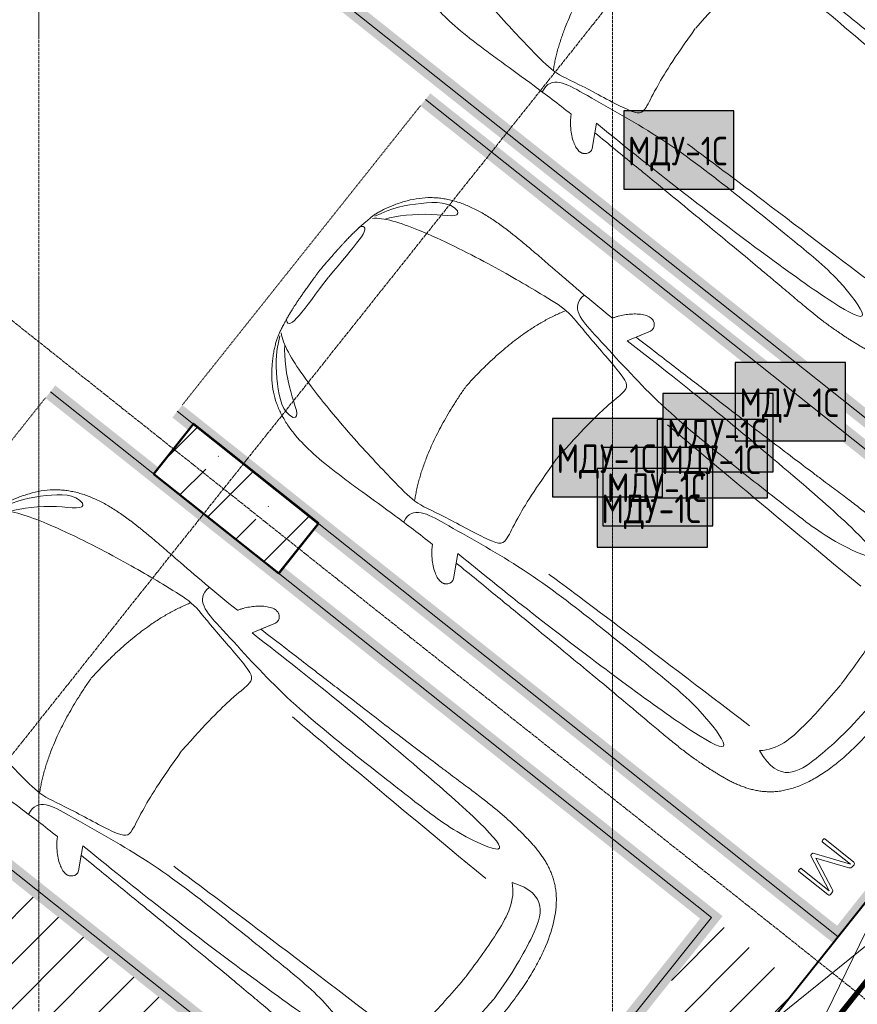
# Model space of a CAD drawing. Header units: millimetres. Extents: x -135639 to 224623, y -383017 to -59102.
# Tile 342 of 494: x 81694 to 86950, y -200452 to -194272. Entities that reach past the tile are written whole.
import ezdxf

# ---------------------------------------------------------------- set-up
doc = ezdxf.new("R2010")
doc.units = ezdxf.units.MM
for name, pattern in [('ADSK_Линия сетки', [25, 20, -2.5, 0, -2.5]), ('Линия сетки', [25, 20, -2.5, 0, -2.5]), ('Невидимые', [5, 3, -2]), ('Штрих_3_3_', [6, 3, -3])]:
    doc.linetypes.add(name, pattern=pattern)
for name, color, linetype, lineweight in [('A-000-M_MASS', 7, 'Continuous', 18), ('A-200-M_WALL', 7, 'Continuous', 18), ('A-200-M_WALL_EXT', 7, 'Continuous', 18), ('A-200-M_WALL_INT', 7, 'Continuous', 18), ('A-314-M_WINDOW', 7, 'Continuous', 18), ('A-314-M_WINDOW_OPEN', 7, 'Continuous', 18), ('C-953-M_PARKING', 7, 'Continuous', 18), ('C-953-MH_PARKING', 7, 'Невидимые', 18), ('S-280-M_COLUMN', 7, 'Continuous', 18), ('Z-030-M_GRID', 7, 'Continuous', 9), ('Z-060-M_DETAIL', 7, 'Continuous', 18), ('Арматура воздуховодов', 7, 'Continuous', 18), ('ОС', 5, 'Continuous', 25)]:
    doc.layers.add(name, color=color, linetype=linetype, lineweight=lineweight)
doc.layers.add('ССПС', color=5, linetype='Continuous')
doc.styles.add('1111', font='isocpeur.ttf')

# ---------------------------------------------------------------- blocks, each defined once
blk = doc.blocks.new('A_PAR_Parking - M-V3-B1_-7_650_')
at = {"layer": 'C-953-M_PARKING', "true_color": 0xf7f9fb}
blk.add_hatch(color=7, dxfattribs=at).paths.add_polyline_path([(-1300, -1597.3), (-1300, -1650), (-1250, -1650), (-1250, -2650), (-1200, -2650), (-1200, 2600), (1200, 2600), (1200, -2650), (1300, -2650), (1300, 2700), (-1300, 2700), (-1300, -655.8)])
at = {"layer": 'A-000-M_MASS', "color": 253, "true_color": 0xaaaaaa}
for p, q in [((853.2, -716.7), (993.1, -639.1)), ((993.1, -639.1), (906.1, -687.4))]:
    blk.add_line(p, q, dxfattribs=at)
blk.add_arc((1010.2, -677.7), 42.2, 43.41837, 113.93047, dxfattribs=at)
for points, knots in [([(0, 2003.8), (-45, 2003.7), (-131.8, 2001.4), (-251.9, 1990.7), (-361.8, 1973.6), (-494.8, 1942.4), (-606.8, 1899.6), (-686.2, 1853.3), (-726.1, 1824.5), (-753.4, 1801.8), (-773.8, 1781.9), (-788.8, 1765.5), (-799.4, 1753.1), (-809.5, 1740.4), (-818.9, 1727.5), (-827.7, 1714.4), (-836.1, 1701.2), (-843.9, 1687.9), (-851.2, 1674.4), (-857.9, 1660.8), (-864.3, 1647.2), (-870.2, 1633.6), (-875.7, 1619.8), (-880.7, 1606), (-885.4, 1592.2), (-889.8, 1578.4), (-893.7, 1564.6), (-897.4, 1550.8), (-900.7, 1537.2), (-903.9, 1523.6), (-906.6, 1510.1), (-909.2, 1496.6), (-911.6, 1483.4), (-913.8, 1470.2), (-915.7, 1457.2), (-917.5, 1444.4), (-919.2, 1431.8), (-920.9, 1419.4), (-922.8, 1403.2), (-925.1, 1383.5), (-927.6, 1360.8), (-929.8, 1338.8), (-931.7, 1317.6), (-934, 1290), (-936.3, 1256.7), (-938.2, 1217.6), (-939.4, 1178.6), (-940, 1138.8), (-940, 1097.3), (-939.6, 1053.4), (-938.7, 1006.6), (-937.5, 956.3), (-936, 902.1), (-934.3, 843.5), (-932.5, 780), (-929.8, 688.2), (-926.5, 558.6), (-922.7, 375.9), (-918.9, 163.4), (-914.9, -81.7), (-911.4, -315.4), (-908.5, -521.3), (-906.9, -630.9), (-906.1, -687.4)], [0, 0, 0, 0, 0.02381, 0.047619, 0.071429, 0.095238, 0.142857, 0.166667, 0.178571, 0.190476, 0.202381, 0.208333, 0.214286, 0.220238, 0.22619, 0.232143, 0.238095, 0.244048, 0.25, 0.255952, 0.261905, 0.267857, 0.27381, 0.279762, 0.285714, 0.291667, 0.297619, 0.303571, 0.309524, 0.315476, 0.321429, 0.327381, 0.333333, 0.339286, 0.345238, 0.35119, 0.357143, 0.363095, 0.369048, 0.380952, 0.392857, 0.404762, 0.416667, 0.428571, 0.452381, 0.47619, 0.5, 0.52381, 0.547619, 0.571429, 0.595238, 0.619048, 0.642857, 0.666667, 0.690476, 0.714286, 0.761905, 0.809524, 0.857143, 0.904762, 0.952381, 0.97619, 1, 1, 1, 1]), ([(906.1, -687.4), (906.9, -630.9), (908.5, -521.3), (910.7, -366.9), (912.8, -221.9), (915.6, -40.8), (918.9, 163.4), (922.7, 375.9), (926.5, 558.6), (929.8, 688.2), (932.5, 780), (935, 864.7), (937.7, 958.2), (939.4, 1038.8), (940, 1097.3), (940, 1138.8), (939.4, 1178.6), (938.2, 1217.6), (936.6, 1250.1), (934.9, 1276.7), (932.9, 1303.6), (930.5, 1331.5), (927.6, 1360.8), (925.1, 1383.5), (922.8, 1403.2), (920.9, 1419.4), (919.2, 1431.8), (917.5, 1444.4), (915.7, 1457.2), (913.8, 1470.2), (911.6, 1483.4), (909.2, 1496.6), (906.6, 1510.1), (903.9, 1523.6), (900.7, 1537.2), (897.4, 1550.8), (893.7, 1564.6), (889.8, 1578.4), (885.4, 1592.2), (880.7, 1606), (875.7, 1619.8), (870.2, 1633.6), (864.3, 1647.2), (857.9, 1660.8), (851.2, 1674.4), (843.9, 1687.9), (836.1, 1701.2), (827.7, 1714.4), (818.9, 1727.5), (809.5, 1740.4), (799.4, 1753.1), (788.8, 1765.5), (773.8, 1781.9), (753.4, 1801.8), (726.1, 1824.5), (686.2, 1853.3), (629.5, 1886.4), (550.8, 1921), (461.5, 1950.2), (361.8, 1973.6), (251.9, 1990.7), (131.8, 2001.4), (45, 2003.7), (0, 2003.8)], [0, 0, 0, 0, 0.02381, 0.047619, 0.071429, 0.095238, 0.142857, 0.190476, 0.238095, 0.285714, 0.309524, 0.333333, 0.380952, 0.428571, 0.452381, 0.47619, 0.5, 0.52381, 0.547619, 0.559524, 0.571429, 0.595238, 0.607143, 0.619048, 0.630952, 0.636905, 0.642857, 0.64881, 0.654762, 0.660714, 0.666667, 0.672619, 0.678571, 0.684524, 0.690476, 0.696429, 0.702381, 0.708333, 0.714286, 0.720238, 0.72619, 0.732143, 0.738095, 0.744048, 0.75, 0.755952, 0.761905, 0.767857, 0.77381, 0.779762, 0.785714, 0.791667, 0.797619, 0.809524, 0.821429, 0.833333, 0.857143, 0.880952, 0.904762, 0.928571, 0.952381, 0.97619, 1, 1, 1, 1]), ([(-908.3, -1105.9), (-792, -1130), (-753.2, -859.4), (-662.6, -332.1), (-655.4, 196.5), (-660.5, 684.2), (-662.6, 1068.4), (-763.9, 1442.7), (-816.5, 1156.9), (-841.5, 605.2), (-856.7, 17.5), (-856.5, -453.9), (-853.2, -716.7)], [0, 0, 0, 0, 1.013953, 2.476159, 4.172855, 5.704608, 7.082231, 8.244161, 9.589947, 11.154659, 12.917121, 14.362976, 14.362976, 14.362976, 14.362976]), ([(908.3, -1105.9), (792, -1130), (753.2, -859.4), (662.6, -332.1), (655.4, 196.5), (660.5, 684.2), (662.6, 1068.4), (763.9, 1442.7), (816.5, 1156.9), (841.5, 605.2), (856.7, 17.5), (856.5, -453.9), (853.2, -716.7)], [0, 0, 0, 0, 1.013953, 2.476159, 4.172855, 5.704608, 7.082231, 8.244161, 9.589947, 11.154659, 12.917121, 14.362976, 14.362976, 14.362976, 14.362976]), ([(-459.4, -2446), (-507.5, -2397.9), (-600.9, -2146.6), (-695.8, -1683.9), (-743.6, -1354.1), (-774.1, -1106.3), (-734.1, -996.4), (-659.8, -552.2), (-618, -522.3), (-447.3, -564.9), (-233.6, -590.3), (-1.9, -601.6)], [0, 0, 0, 0, 0.884172, 2.058368, 3.212407, 3.977765, 4.871213, 5.547774, 6.288901, 6.772879, 7.454401, 7.454401, 7.454401, 7.454401]), ([(459.4, -2446), (507.5, -2397.9), (600.9, -2146.6), (695.8, -1683.9), (743.6, -1354.1), (774.1, -1106.3), (734.1, -996.4), (659.8, -552.2), (618, -522.3), (447.3, -564.9), (233.6, -590.3), (1.9, -601.6)], [0, 0, 0, 0, 0.884172, 2.058368, 3.212407, 3.977765, 4.871213, 5.547774, 6.288901, 6.772879, 7.454401, 7.454401, 7.454401, 7.454401]), ([(907.6, -876.4), (913.6, -873), (925.6, -865.8), (943.7, -853.1), (961.5, -838.8), (984.6, -818.2), (1011.1, -789.9), (1035.9, -755.8), (1052.2, -723.5), (1057.8, -701.7), (1058.4, -688.2), (1058, -681.7), (1057.1, -675.4), (1055.3, -669.5), (1052.9, -663.7), (1048.7, -656.6), (1044.3, -651.7), (1040.9, -648.7)], [0, 0, 0, 0, 0.066667, 0.133333, 0.2, 0.266667, 0.4, 0.533333, 0.65, 0.766667, 0.795833, 0.825, 0.854167, 0.883333, 0.9125, 0.941667, 1, 1, 1, 1]), ([(0.9, -2501.1), (14.8, -2500.7), (41.6, -2499.8), (79, -2498.3), (107.6, -2497.1), (129.2, -2496), (144.8, -2495.2), (159.7, -2494.4), (173.9, -2493.6), (187.6, -2492.8), (205, -2491.6), (221.3, -2490.5), (236.5, -2489.3), (247.5, -2488.4), (257.9, -2487.5), (267.8, -2486.6), (277.2, -2485.7), (289.3, -2484.5), (303.2, -2483), (315.9, -2481.5), (325.4, -2480.3), (332.1, -2479.4), (338.4, -2478.5), (344.6, -2477.7), (350.4, -2476.8), (357.8, -2475.6), (364.7, -2474.5), (371.2, -2473.4), (377.4, -2472.3), (384.7, -2471), (393, -2469.4), (403.4, -2467.5), (415.6, -2465.2), (429.1, -2462.7), (441.7, -2460.2), (453.5, -2457.8), (464.8, -2455.2), (475.8, -2452.4), (486.8, -2449.3), (501.5, -2444.6), (520.6, -2437.4), (546.8, -2425.9), (575.5, -2411.6), (605.9, -2394.8), (637.3, -2375.6), (679.2, -2347.3), (729.9, -2307.4), (781.3, -2254), (823.6, -2195.7), (857.7, -2132.6), (884.2, -2065.2), (910.5, -1970), (929.2, -1835.4), (931.7, -1681.2), (927.8, -1538.8), (921.6, -1386.8), (911.9, -1176.7), (907.6, -981.8), (907.6, -876.4)], [0, 0, 0, 0, 0.005102, 0.010204, 0.015306, 0.017857, 0.020408, 0.022959, 0.02551, 0.028061, 0.030612, 0.035714, 0.038265, 0.040816, 0.043367, 0.045918, 0.048469, 0.05102, 0.056122, 0.061224, 0.063776, 0.066327, 0.068878, 0.071429, 0.07398, 0.076531, 0.081633, 0.084184, 0.086735, 0.091837, 0.096939, 0.102041, 0.112245, 0.122449, 0.132653, 0.142857, 0.153061, 0.163265, 0.173469, 0.183673, 0.204082, 0.22449, 0.244898, 0.265306, 0.285714, 0.306122, 0.346939, 0.387755, 0.428571, 0.469388, 0.510204, 0.55102, 0.632653, 0.72449, 0.770408, 0.816327, 0.908163, 1, 1, 1, 1])]:
    blk.add_open_spline(points, degree=3, knots=knots, dxfattribs=at)
for points, degree in [([(-599.3, -190.1), (-592, -24.4), (-575.2, 588.2), (-560, 1389.4)], 3), ([(599.3, -190.1), (592, -24.4), (575.2, 588.2), (560, 1389.4)], 3), ([(1.9, -1329.8), (478.1, -1299.2), (761.9, -1135.3)], 2)]:
    blk.add_open_spline(points, degree=degree, dxfattribs=at)
at = {"layer": 'C-953-M_PARKING', "color": 253, "true_color": 0xaaaaaa}
blk.add_line((1250, -2650), (1250, 2650), dxfattribs=at)
blk = doc.blocks.new('A_PAR_Parking - M_MGN-V12-B1_-7_650_')
at = {"layer": 'C-953-M_PARKING', "lineweight": 9, "true_color": 0xcddce3}
h = blk.add_hatch(dxfattribs=at)
h.set_pattern_fill('FP_6', color=254, style=0, pattern_type=2)
h.set_pattern_definition([(173.5, (51827.75, -75459.28), (-22.64064, -198.71437), [])])
h.paths.add_polyline_path([(2350, 3347.8), (-1250, 3347.8), (-1250, 2700), (1300, 2700), (1300, -2650), (2350, -2650), (2350, 3065.2)])
at = {"layer": 'C-953-M_PARKING', "true_color": 0xf7f9fb}
blk.add_hatch(color=7, dxfattribs=at).paths.add_polyline_path([(1300, 2700), (-1300, 2700), (-1300, -818), (-1248, -818), (-1250, -820), (-1248, -820), (-1248, -1820), (-1249.1, -1820.9), (-1248, -1822), (-1300, -1822), (-1300, -2650), (-1200, -2650), (-1200, 2600), (1200, 2600), (1200, -2650), (1300, -2650), (1300, 2247.8)])
at = {"layer": 'A-000-M_MASS', "color": 253, "true_color": 0xaaaaaa}
for p, q in [((-853.2, -716.7), (-993.1, -639.1)), ((-906.1, -687.4), (-993.1, -639.1)), ((853.2, -716.7), (993.1, -639.1)), ((993.1, -639.1), (906.1, -687.4))]:
    blk.add_line(p, q, dxfattribs=at)
for centre, start, end in [((-1010.2, -677.7), 66.06953, 136.58163), ((1010.2, -677.7), 43.41837, 113.93047)]:
    blk.add_arc(centre, 42.2, start, end, dxfattribs=at)
for points, knots in [([(0, 2003.8), (-45, 2003.7), (-131.8, 2001.4), (-251.9, 1990.7), (-361.8, 1973.6), (-494.8, 1942.4), (-606.8, 1899.6), (-686.2, 1853.3), (-726.1, 1824.5), (-753.4, 1801.8), (-773.8, 1781.9), (-788.8, 1765.5), (-799.4, 1753.1), (-809.5, 1740.4), (-818.9, 1727.5), (-827.7, 1714.4), (-836.1, 1701.2), (-843.9, 1687.9), (-851.2, 1674.4), (-857.9, 1660.8), (-864.3, 1647.2), (-870.2, 1633.6), (-875.7, 1619.8), (-880.7, 1606), (-885.4, 1592.2), (-889.8, 1578.4), (-893.7, 1564.6), (-897.4, 1550.8), (-900.7, 1537.2), (-903.9, 1523.6), (-906.6, 1510.1), (-909.2, 1496.6), (-911.6, 1483.4), (-913.8, 1470.2), (-915.7, 1457.2), (-917.5, 1444.4), (-919.2, 1431.8), (-920.9, 1419.4), (-922.8, 1403.2), (-925.1, 1383.5), (-927.6, 1360.8), (-929.8, 1338.8), (-931.7, 1317.6), (-934, 1290), (-936.3, 1256.7), (-938.2, 1217.6), (-939.4, 1178.6), (-940, 1138.8), (-940, 1097.3), (-939.6, 1053.4), (-938.7, 1006.6), (-937.5, 956.3), (-936, 902.1), (-934.3, 843.5), (-932.5, 780), (-929.8, 688.2), (-926.5, 558.6), (-922.7, 375.9), (-918.9, 163.4), (-914.9, -81.7), (-911.4, -315.4), (-908.5, -521.3), (-906.9, -630.9), (-906.1, -687.4)], [0, 0, 0, 0, 0.02381, 0.047619, 0.071429, 0.095238, 0.142857, 0.166667, 0.178571, 0.190476, 0.202381, 0.208333, 0.214286, 0.220238, 0.22619, 0.232143, 0.238095, 0.244048, 0.25, 0.255952, 0.261905, 0.267857, 0.27381, 0.279762, 0.285714, 0.291667, 0.297619, 0.303571, 0.309524, 0.315476, 0.321429, 0.327381, 0.333333, 0.339286, 0.345238, 0.35119, 0.357143, 0.363095, 0.369048, 0.380952, 0.392857, 0.404762, 0.416667, 0.428571, 0.452381, 0.47619, 0.5, 0.52381, 0.547619, 0.571429, 0.595238, 0.619048, 0.642857, 0.666667, 0.690476, 0.714286, 0.761905, 0.809524, 0.857143, 0.904762, 0.952381, 0.97619, 1, 1, 1, 1]), ([(906.1, -687.4), (906.9, -630.9), (908.5, -521.3), (910.7, -366.9), (912.8, -221.9), (915.6, -40.8), (918.9, 163.4), (922.7, 375.9), (926.5, 558.6), (929.8, 688.2), (932.5, 780), (935, 864.7), (937.7, 958.2), (939.4, 1038.8), (940, 1097.3), (940, 1138.8), (939.4, 1178.6), (938.2, 1217.6), (936.6, 1250.1), (934.9, 1276.7), (932.9, 1303.6), (930.5, 1331.5), (927.6, 1360.8), (925.1, 1383.5), (922.8, 1403.2), (920.9, 1419.4), (919.2, 1431.8), (917.5, 1444.4), (915.7, 1457.2), (913.8, 1470.2), (911.6, 1483.4), (909.2, 1496.6), (906.6, 1510.1), (903.9, 1523.6), (900.7, 1537.2), (897.4, 1550.8), (893.7, 1564.6), (889.8, 1578.4), (885.4, 1592.2), (880.7, 1606), (875.7, 1619.8), (870.2, 1633.6), (864.3, 1647.2), (857.9, 1660.8), (851.2, 1674.4), (843.9, 1687.9), (836.1, 1701.2), (827.7, 1714.4), (818.9, 1727.5), (809.5, 1740.4), (799.4, 1753.1), (788.8, 1765.5), (773.8, 1781.9), (753.4, 1801.8), (726.1, 1824.5), (686.2, 1853.3), (629.5, 1886.4), (550.8, 1921), (461.5, 1950.2), (361.8, 1973.6), (251.9, 1990.7), (131.8, 2001.4), (45, 2003.7), (0, 2003.8)], [0, 0, 0, 0, 0.02381, 0.047619, 0.071429, 0.095238, 0.142857, 0.190476, 0.238095, 0.285714, 0.309524, 0.333333, 0.380952, 0.428571, 0.452381, 0.47619, 0.5, 0.52381, 0.547619, 0.559524, 0.571429, 0.595238, 0.607143, 0.619048, 0.630952, 0.636905, 0.642857, 0.64881, 0.654762, 0.660714, 0.666667, 0.672619, 0.678571, 0.684524, 0.690476, 0.696429, 0.702381, 0.708333, 0.714286, 0.720238, 0.72619, 0.732143, 0.738095, 0.744048, 0.75, 0.755952, 0.761905, 0.767857, 0.77381, 0.779762, 0.785714, 0.791667, 0.797619, 0.809524, 0.821429, 0.833333, 0.857143, 0.880952, 0.904762, 0.928571, 0.952381, 0.97619, 1, 1, 1, 1]), ([(-643, 1534.6), (-731.6, 1765.4), (-468.2, 1854.8), (-203.3, 1891), (-1.9, 1901.6)], [0, 0, 0, 0, 0.867049, 1.684227, 1.684227, 1.684227, 1.684227]), ([(643, 1534.6), (731.6, 1765.4), (468.2, 1854.8), (203.3, 1891), (1.9, 1901.6)], [0, 0, 0, 0, 0.867049, 1.684227, 1.684227, 1.684227, 1.684227]), ([(-643, 1534.6), (-569.6, 1622.1), (-348.5, 1664.3), (-124, 1672.4), (-1.9, 1676.2)], [0, 0, 0, 0, 0.616728, 1.242165, 1.242165, 1.242165, 1.242165]), ([(643, 1534.6), (569.6, 1622.1), (348.5, 1664.3), (124, 1672.4), (1.9, 1676.2)], [0, 0, 0, 0, 0.616728, 1.242165, 1.242165, 1.242165, 1.242165]), ([(-908.3, -1105.9), (-792, -1130), (-753.2, -859.4), (-662.6, -332.1), (-655.4, 196.5), (-660.5, 684.2), (-662.6, 1068.4), (-763.9, 1442.7), (-816.5, 1156.9), (-841.5, 605.2), (-856.7, 17.5), (-856.5, -453.9), (-853.2, -716.7)], [0, 0, 0, 0, 1.013953, 2.476159, 4.172855, 5.704608, 7.082231, 8.244161, 9.589947, 11.154659, 12.917121, 14.362976, 14.362976, 14.362976, 14.362976]), ([(908.3, -1105.9), (792, -1130), (753.2, -859.4), (662.6, -332.1), (655.4, 196.5), (660.5, 684.2), (662.6, 1068.4), (763.9, 1442.7), (816.5, 1156.9), (841.5, 605.2), (856.7, 17.5), (856.5, -453.9), (853.2, -716.7)], [0, 0, 0, 0, 1.013953, 2.476159, 4.172855, 5.704608, 7.082231, 8.244161, 9.589947, 11.154659, 12.917121, 14.362976, 14.362976, 14.362976, 14.362976]), ([(-459.4, -2446), (-507.5, -2397.9), (-600.9, -2146.6), (-695.8, -1683.9), (-743.6, -1354.1), (-774.1, -1106.3), (-734.1, -996.4), (-659.8, -552.2), (-618, -522.3), (-447.3, -564.9), (-233.6, -590.3), (-1.9, -601.6)], [0, 0, 0, 0, 0.884172, 2.058368, 3.212407, 3.977765, 4.871213, 5.547774, 6.288901, 6.772879, 7.454401, 7.454401, 7.454401, 7.454401]), ([(459.4, -2446), (507.5, -2397.9), (600.9, -2146.6), (695.8, -1683.9), (743.6, -1354.1), (774.1, -1106.3), (734.1, -996.4), (659.8, -552.2), (618, -522.3), (447.3, -564.9), (233.6, -590.3), (1.9, -601.6)], [0, 0, 0, 0, 0.884172, 2.058368, 3.212407, 3.977765, 4.871213, 5.547774, 6.288901, 6.772879, 7.454401, 7.454401, 7.454401, 7.454401]), ([(-1040.9, -648.7), (-1044.8, -652.2), (-1049.7, -657.8), (-1054.1, -666.1), (-1056.4, -672.8), (-1057.9, -679.9), (-1058.6, -689.7), (-1057.4, -702.8), (-1052.9, -719.4), (-1043.2, -742.4), (-1025.9, -770.7), (-999.5, -802.9), (-970.5, -831.6), (-944.5, -852.7), (-923.4, -867.2), (-912.9, -873.5), (-907.6, -876.4)], [0, 0, 0, 0, 0.066667, 0.1, 0.133333, 0.166667, 0.2, 0.266667, 0.333333, 0.4, 0.533333, 0.65, 0.766667, 0.883333, 0.941667, 1, 1, 1, 1]), ([(907.6, -876.4), (913.6, -873), (925.6, -865.8), (943.7, -853.1), (961.5, -838.8), (984.6, -818.2), (1011.1, -789.9), (1035.9, -755.8), (1052.2, -723.5), (1057.8, -701.7), (1058.4, -688.2), (1058, -681.7), (1057.1, -675.4), (1055.3, -669.5), (1052.9, -663.7), (1048.7, -656.6), (1044.3, -651.7), (1040.9, -648.7)], [0, 0, 0, 0, 0.066667, 0.133333, 0.2, 0.266667, 0.4, 0.533333, 0.65, 0.766667, 0.795833, 0.825, 0.854167, 0.883333, 0.9125, 0.941667, 1, 1, 1, 1]), ([(-907.6, -876.4), (-907.6, -970.2), (-910.8, -1145), (-918.8, -1336.6), (-924.8, -1476.4), (-927.8, -1558.8), (-929.3, -1621.9), (-929.8, -1660.3), (-929.9, -1690.3), (-929.8, -1712.5), (-929.5, -1734.4), (-929, -1756), (-928.2, -1777.3), (-926.9, -1805.3), (-924.7, -1839.6), (-921, -1879.7), (-916.1, -1918.7), (-909.8, -1956.8), (-902.2, -1993.9), (-893.1, -2030.1), (-882.3, -2065.3), (-869.9, -2099.5), (-855.6, -2132.7), (-839.5, -2164.7), (-821.4, -2195.7), (-801.3, -2225.4), (-771.5, -2263.5), (-728.6, -2307.9), (-667.7, -2355.8), (-604, -2396.4), (-554, -2422.5), (-519.1, -2437.8), (-496.1, -2446.4), (-474.3, -2452.9), (-452.2, -2458.2), (-432, -2462.2), (-414, -2465.5), (-401.8, -2467.8), (-391.4, -2469.7), (-383.1, -2471.3), (-375.8, -2472.6), (-369.6, -2473.7), (-364.7, -2474.5), (-359.6, -2475.4), (-354.3, -2476.2), (-348.8, -2477.1), (-342.9, -2477.9), (-336.8, -2478.8), (-328.3, -2480), (-317.9, -2481.3), (-305.4, -2482.8), (-293.3, -2484.2), (-280.2, -2485.5), (-266.2, -2486.8), (-251.1, -2488.2), (-234.9, -2489.5), (-217.6, -2490.8), (-199, -2492.1), (-179.2, -2493.3), (-158.1, -2494.6), (-135.4, -2495.8), (-111.4, -2496.9), (-85.9, -2498), (-49.5, -2499.5), (-19.9, -2500.5), (0.9, -2501.1)], [0, 0, 0, 0, 0.081633, 0.163265, 0.204082, 0.244898, 0.265306, 0.285714, 0.295918, 0.306122, 0.316327, 0.326531, 0.336735, 0.346939, 0.367347, 0.387755, 0.408163, 0.428571, 0.44898, 0.469388, 0.489796, 0.510204, 0.530612, 0.55102, 0.571429, 0.591837, 0.612245, 0.653061, 0.693878, 0.734694, 0.77551, 0.795918, 0.816327, 0.836735, 0.857143, 0.877551, 0.887755, 0.897959, 0.903061, 0.908163, 0.913265, 0.915816, 0.918367, 0.920918, 0.923469, 0.92602, 0.928571, 0.931122, 0.933673, 0.938776, 0.942602, 0.946429, 0.950255, 0.954082, 0.957908, 0.961735, 0.965561, 0.969388, 0.973214, 0.977041, 0.980867, 0.984694, 0.98852, 0.992347, 1, 1, 1, 1]), ([(0.9, -2501.1), (14.8, -2500.7), (41.6, -2499.8), (79, -2498.3), (107.6, -2497.1), (129.2, -2496), (144.8, -2495.2), (159.7, -2494.4), (173.9, -2493.6), (187.6, -2492.8), (205, -2491.6), (221.3, -2490.5), (236.5, -2489.3), (247.5, -2488.4), (257.9, -2487.5), (267.8, -2486.6), (277.2, -2485.7), (289.3, -2484.5), (303.2, -2483), (315.9, -2481.5), (325.4, -2480.3), (332.1, -2479.4), (338.4, -2478.5), (344.6, -2477.7), (350.4, -2476.8), (357.8, -2475.6), (364.7, -2474.5), (371.2, -2473.4), (377.4, -2472.3), (384.7, -2471), (393, -2469.4), (403.4, -2467.5), (415.6, -2465.2), (429.1, -2462.7), (441.7, -2460.2), (453.5, -2457.8), (464.8, -2455.2), (475.8, -2452.4), (486.8, -2449.3), (501.5, -2444.6), (520.6, -2437.4), (546.8, -2425.9), (575.5, -2411.6), (605.9, -2394.8), (637.3, -2375.6), (679.2, -2347.3), (729.9, -2307.4), (781.3, -2254), (823.6, -2195.7), (857.7, -2132.6), (884.2, -2065.2), (910.5, -1970), (929.2, -1835.4), (931.7, -1681.2), (927.8, -1538.8), (921.6, -1386.8), (911.9, -1176.7), (907.6, -981.8), (907.6, -876.4)], [0, 0, 0, 0, 0.005102, 0.010204, 0.015306, 0.017857, 0.020408, 0.022959, 0.02551, 0.028061, 0.030612, 0.035714, 0.038265, 0.040816, 0.043367, 0.045918, 0.048469, 0.05102, 0.056122, 0.061224, 0.063776, 0.066327, 0.068878, 0.071429, 0.07398, 0.076531, 0.081633, 0.084184, 0.086735, 0.091837, 0.096939, 0.102041, 0.112245, 0.122449, 0.132653, 0.142857, 0.153061, 0.163265, 0.173469, 0.183673, 0.204082, 0.22449, 0.244898, 0.265306, 0.285714, 0.306122, 0.346939, 0.387755, 0.428571, 0.469388, 0.510204, 0.55102, 0.632653, 0.72449, 0.770408, 0.816327, 0.908163, 1, 1, 1, 1]), ([(-828.4, -2057), (-802.6, -2015.7), (-728.3, -2173.2), (-566.1, -2339.3), (-504.9, -2380.6)], [0, 0, 0, 0, 0.497572, 1.022643, 1.022643, 1.022643, 1.022643]), ([(-479.6, -2441.4), (-586, -2391.8), (-718.7, -2282.7), (-847.3, -2127.6), (-828.4, -2057)], [0, 0, 0, 0, 0.53668, 1.024735, 1.024735, 1.024735, 1.024735])]:
    blk.add_open_spline(points, degree=3, knots=knots, dxfattribs=at)
for points, degree in [([(-599.3, -190.1), (-592, -24.4), (-575.2, 588.2), (-560, 1389.4)], 3), ([(599.3, -190.1), (592, -24.4), (575.2, 588.2), (560, 1389.4)], 3), ([(-1.9, -1329.8), (-478.1, -1299.2), (-761.9, -1135.3)], 2), ([(1.9, -1329.8), (478.1, -1299.2), (761.9, -1135.3)], 2)]:
    blk.add_open_spline(points, degree=degree, dxfattribs=at)
at = {"layer": 'C-953-M_PARKING', "color": 253, "true_color": 0xaaaaaa}
for p, q in [((1250, 2650), (-1250, 2650)), ((-1250, 2650), (-1250, -2650)), ((1250, -2650), (1250, 2650))]:
    blk.add_line(p, q, dxfattribs=at)
at = {"layer": 'C-953-MH_PARKING', "color": 253, "linetype": 'Штрих_3_3_', "true_color": 0xaaaaaa}
blk.add_line((-1200, -2650), (1200, -2650), dxfattribs=at)
blk = doc.blocks.new('A_PAR_Parking - M-V13-B1_-7_650_')
at = {"layer": 'C-953-M_PARKING', "true_color": 0xf7f9fb}
blk.add_hatch(color=7, dxfattribs=at).paths.add_polyline_path([(1300, 2647.8), (-1300, 2647.8), (-1300, -2650), (-1200, -2650), (-1200, 2600), (1200, 2600), (1200, -2650), (1300, -2650), (1300, -2522), (1248, -2522), (1250, -2520), (1248, -2520), (1248.9, -1518.9), (1250, -1520), (1250, -1518), (1300, -1518), (1300, 2566.5)])
at = {"layer": 'A-000-M_MASS', "color": 253, "true_color": 0xaaaaaa}
for p, q in [((-853.2, -716.7), (-993.1, -639.1)), ((-906.1, -687.4), (-993.1, -639.1)), ((853.2, -716.7), (993.1, -639.1)), ((993.1, -639.1), (906.1, -687.4))]:
    blk.add_line(p, q, dxfattribs=at)
for centre, start, end in [((-1010.2, -677.7), 66.06953, 136.58163), ((1010.2, -677.7), 43.41837, 113.93047)]:
    blk.add_arc(centre, 42.2, start, end, dxfattribs=at)
for points, knots in [([(0, 2003.8), (-45, 2003.7), (-131.8, 2001.4), (-251.9, 1990.7), (-361.8, 1973.6), (-494.8, 1942.4), (-606.8, 1899.6), (-686.2, 1853.3), (-726.1, 1824.5), (-753.4, 1801.8), (-773.8, 1781.9), (-788.8, 1765.5), (-799.4, 1753.1), (-809.5, 1740.4), (-818.9, 1727.5), (-827.7, 1714.4), (-836.1, 1701.2), (-843.9, 1687.9), (-851.2, 1674.4), (-857.9, 1660.8), (-864.3, 1647.2), (-870.2, 1633.6), (-875.7, 1619.8), (-880.7, 1606), (-885.4, 1592.2), (-889.8, 1578.4), (-893.7, 1564.6), (-897.4, 1550.8), (-900.7, 1537.2), (-903.9, 1523.6), (-906.6, 1510.1), (-909.2, 1496.6), (-911.6, 1483.4), (-913.8, 1470.2), (-915.7, 1457.2), (-917.5, 1444.4), (-919.2, 1431.8), (-920.9, 1419.4), (-922.8, 1403.2), (-925.1, 1383.5), (-927.6, 1360.8), (-929.8, 1338.8), (-931.7, 1317.6), (-934, 1290), (-936.3, 1256.7), (-938.2, 1217.6), (-939.4, 1178.6), (-940, 1138.8), (-940, 1097.3), (-939.6, 1053.4), (-938.7, 1006.6), (-937.5, 956.3), (-936, 902.1), (-934.3, 843.5), (-932.5, 780), (-929.8, 688.2), (-926.5, 558.6), (-922.7, 375.9), (-918.9, 163.4), (-914.9, -81.7), (-911.4, -315.4), (-908.5, -521.3), (-906.9, -630.9), (-906.1, -687.4)], [0, 0, 0, 0, 0.02381, 0.047619, 0.071429, 0.095238, 0.142857, 0.166667, 0.178571, 0.190476, 0.202381, 0.208333, 0.214286, 0.220238, 0.22619, 0.232143, 0.238095, 0.244048, 0.25, 0.255952, 0.261905, 0.267857, 0.27381, 0.279762, 0.285714, 0.291667, 0.297619, 0.303571, 0.309524, 0.315476, 0.321429, 0.327381, 0.333333, 0.339286, 0.345238, 0.35119, 0.357143, 0.363095, 0.369048, 0.380952, 0.392857, 0.404762, 0.416667, 0.428571, 0.452381, 0.47619, 0.5, 0.52381, 0.547619, 0.571429, 0.595238, 0.619048, 0.642857, 0.666667, 0.690476, 0.714286, 0.761905, 0.809524, 0.857143, 0.904762, 0.952381, 0.97619, 1, 1, 1, 1]), ([(906.1, -687.4), (906.9, -630.9), (908.5, -521.3), (910.7, -366.9), (912.8, -221.9), (915.6, -40.8), (918.9, 163.4), (922.7, 375.9), (926.5, 558.6), (929.8, 688.2), (932.5, 780), (935, 864.7), (937.7, 958.2), (939.4, 1038.8), (940, 1097.3), (940, 1138.8), (939.4, 1178.6), (938.2, 1217.6), (936.6, 1250.1), (934.9, 1276.7), (932.9, 1303.6), (930.5, 1331.5), (927.6, 1360.8), (925.1, 1383.5), (922.8, 1403.2), (920.9, 1419.4), (919.2, 1431.8), (917.5, 1444.4), (915.7, 1457.2), (913.8, 1470.2), (911.6, 1483.4), (909.2, 1496.6), (906.6, 1510.1), (903.9, 1523.6), (900.7, 1537.2), (897.4, 1550.8), (893.7, 1564.6), (889.8, 1578.4), (885.4, 1592.2), (880.7, 1606), (875.7, 1619.8), (870.2, 1633.6), (864.3, 1647.2), (857.9, 1660.8), (851.2, 1674.4), (843.9, 1687.9), (836.1, 1701.2), (827.7, 1714.4), (818.9, 1727.5), (809.5, 1740.4), (799.4, 1753.1), (788.8, 1765.5), (773.8, 1781.9), (753.4, 1801.8), (726.1, 1824.5), (686.2, 1853.3), (629.5, 1886.4), (550.8, 1921), (461.5, 1950.2), (361.8, 1973.6), (251.9, 1990.7), (131.8, 2001.4), (45, 2003.7), (0, 2003.8)], [0, 0, 0, 0, 0.02381, 0.047619, 0.071429, 0.095238, 0.142857, 0.190476, 0.238095, 0.285714, 0.309524, 0.333333, 0.380952, 0.428571, 0.452381, 0.47619, 0.5, 0.52381, 0.547619, 0.559524, 0.571429, 0.595238, 0.607143, 0.619048, 0.630952, 0.636905, 0.642857, 0.64881, 0.654762, 0.660714, 0.666667, 0.672619, 0.678571, 0.684524, 0.690476, 0.696429, 0.702381, 0.708333, 0.714286, 0.720238, 0.72619, 0.732143, 0.738095, 0.744048, 0.75, 0.755952, 0.761905, 0.767857, 0.77381, 0.779762, 0.785714, 0.791667, 0.797619, 0.809524, 0.821429, 0.833333, 0.857143, 0.880952, 0.904762, 0.928571, 0.952381, 0.97619, 1, 1, 1, 1]), ([(643, 1534.6), (731.6, 1765.4), (468.2, 1854.8), (203.3, 1891), (1.9, 1901.6)], [0, 0, 0, 0, 0.867049, 1.684227, 1.684227, 1.684227, 1.684227]), ([(-643, 1534.6), (-569.6, 1622.1), (-348.5, 1664.3), (-124, 1672.4), (-1.9, 1676.2)], [0, 0, 0, 0, 0.616728, 1.242165, 1.242165, 1.242165, 1.242165]), ([(643, 1534.6), (569.6, 1622.1), (348.5, 1664.3), (124, 1672.4), (1.9, 1676.2)], [0, 0, 0, 0, 0.616728, 1.242165, 1.242165, 1.242165, 1.242165]), ([(-908.3, -1105.9), (-792, -1130), (-753.2, -859.4), (-662.6, -332.1), (-655.4, 196.5), (-660.5, 684.2), (-662.6, 1068.4), (-763.9, 1442.7), (-816.5, 1156.9), (-841.5, 605.2), (-856.7, 17.5), (-856.5, -453.9), (-853.2, -716.7)], [0, 0, 0, 0, 1.013953, 2.476159, 4.172855, 5.704608, 7.082231, 8.244161, 9.589947, 11.154659, 12.917121, 14.362976, 14.362976, 14.362976, 14.362976]), ([(908.3, -1105.9), (792, -1130), (753.2, -859.4), (662.6, -332.1), (655.4, 196.5), (660.5, 684.2), (662.6, 1068.4), (763.9, 1442.7), (816.5, 1156.9), (841.5, 605.2), (856.7, 17.5), (856.5, -453.9), (853.2, -716.7)], [0, 0, 0, 0, 1.013953, 2.476159, 4.172855, 5.704608, 7.082231, 8.244161, 9.589947, 11.154659, 12.917121, 14.362976, 14.362976, 14.362976, 14.362976]), ([(-459.4, -2446), (-507.5, -2397.9), (-600.9, -2146.6), (-695.8, -1683.9), (-743.6, -1354.1), (-774.1, -1106.3), (-734.1, -996.4), (-659.8, -552.2), (-618, -522.3), (-447.3, -564.9), (-233.6, -590.3), (-1.9, -601.6)], [0, 0, 0, 0, 0.884172, 2.058368, 3.212407, 3.977765, 4.871213, 5.547774, 6.288901, 6.772879, 7.454401, 7.454401, 7.454401, 7.454401]), ([(459.4, -2446), (507.5, -2397.9), (600.9, -2146.6), (695.8, -1683.9), (743.6, -1354.1), (774.1, -1106.3), (734.1, -996.4), (659.8, -552.2), (618, -522.3), (447.3, -564.9), (233.6, -590.3), (1.9, -601.6)], [0, 0, 0, 0, 0.884172, 2.058368, 3.212407, 3.977765, 4.871213, 5.547774, 6.288901, 6.772879, 7.454401, 7.454401, 7.454401, 7.454401]), ([(-1040.9, -648.7), (-1044.8, -652.2), (-1049.7, -657.8), (-1054.1, -666.1), (-1056.4, -672.8), (-1057.9, -679.9), (-1058.6, -689.7), (-1057.4, -702.8), (-1052.9, -719.4), (-1043.2, -742.4), (-1025.9, -770.7), (-999.5, -802.9), (-970.5, -831.6), (-944.5, -852.7), (-923.4, -867.2), (-912.9, -873.5), (-907.6, -876.4)], [0, 0, 0, 0, 0.066667, 0.1, 0.133333, 0.166667, 0.2, 0.266667, 0.333333, 0.4, 0.533333, 0.65, 0.766667, 0.883333, 0.941667, 1, 1, 1, 1]), ([(907.6, -876.4), (913.6, -873), (925.6, -865.8), (943.7, -853.1), (961.5, -838.8), (984.6, -818.2), (1011.1, -789.9), (1035.9, -755.8), (1052.2, -723.5), (1057.8, -701.7), (1058.4, -688.2), (1058, -681.7), (1057.1, -675.4), (1055.3, -669.5), (1052.9, -663.7), (1048.7, -656.6), (1044.3, -651.7), (1040.9, -648.7)], [0, 0, 0, 0, 0.066667, 0.133333, 0.2, 0.266667, 0.4, 0.533333, 0.65, 0.766667, 0.795833, 0.825, 0.854167, 0.883333, 0.9125, 0.941667, 1, 1, 1, 1]), ([(-907.6, -876.4), (-907.6, -970.2), (-910.8, -1145), (-918.8, -1336.6), (-924.8, -1476.4), (-927.8, -1558.8), (-929.3, -1621.9), (-929.8, -1660.3), (-929.9, -1690.3), (-929.8, -1712.5), (-929.5, -1734.4), (-929, -1756), (-928.2, -1777.3), (-926.9, -1805.3), (-924.7, -1839.6), (-921, -1879.7), (-916.1, -1918.7), (-909.8, -1956.8), (-902.2, -1993.9), (-893.1, -2030.1), (-882.3, -2065.3), (-869.9, -2099.5), (-855.6, -2132.7), (-839.5, -2164.7), (-821.4, -2195.7), (-801.3, -2225.4), (-771.5, -2263.5), (-728.6, -2307.9), (-667.7, -2355.8), (-604, -2396.4), (-554, -2422.5), (-519.1, -2437.8), (-496.1, -2446.4), (-474.3, -2452.9), (-452.2, -2458.2), (-432, -2462.2), (-414, -2465.5), (-401.8, -2467.8), (-391.4, -2469.7), (-383.1, -2471.3), (-375.8, -2472.6), (-369.6, -2473.7), (-364.7, -2474.5), (-359.6, -2475.4), (-354.3, -2476.2), (-348.8, -2477.1), (-342.9, -2477.9), (-336.8, -2478.8), (-328.3, -2480), (-317.9, -2481.3), (-305.4, -2482.8), (-293.3, -2484.2), (-280.2, -2485.5), (-266.2, -2486.8), (-251.1, -2488.2), (-234.9, -2489.5), (-217.6, -2490.8), (-199, -2492.1), (-179.2, -2493.3), (-158.1, -2494.6), (-135.4, -2495.8), (-111.4, -2496.9), (-85.9, -2498), (-49.5, -2499.5), (-19.9, -2500.5), (0.9, -2501.1)], [0, 0, 0, 0, 0.081633, 0.163265, 0.204082, 0.244898, 0.265306, 0.285714, 0.295918, 0.306122, 0.316327, 0.326531, 0.336735, 0.346939, 0.367347, 0.387755, 0.408163, 0.428571, 0.44898, 0.469388, 0.489796, 0.510204, 0.530612, 0.55102, 0.571429, 0.591837, 0.612245, 0.653061, 0.693878, 0.734694, 0.77551, 0.795918, 0.816327, 0.836735, 0.857143, 0.877551, 0.887755, 0.897959, 0.903061, 0.908163, 0.913265, 0.915816, 0.918367, 0.920918, 0.923469, 0.92602, 0.928571, 0.931122, 0.933673, 0.938776, 0.942602, 0.946429, 0.950255, 0.954082, 0.957908, 0.961735, 0.965561, 0.969388, 0.973214, 0.977041, 0.980867, 0.984694, 0.98852, 0.992347, 1, 1, 1, 1]), ([(0.9, -2501.1), (14.8, -2500.7), (41.6, -2499.8), (79, -2498.3), (107.6, -2497.1), (129.2, -2496), (144.8, -2495.2), (159.7, -2494.4), (173.9, -2493.6), (187.6, -2492.8), (205, -2491.6), (221.3, -2490.5), (236.5, -2489.3), (247.5, -2488.4), (257.9, -2487.5), (267.8, -2486.6), (277.2, -2485.7), (289.3, -2484.5), (303.2, -2483), (315.9, -2481.5), (325.4, -2480.3), (332.1, -2479.4), (338.4, -2478.5), (344.6, -2477.7), (350.4, -2476.8), (357.8, -2475.6), (364.7, -2474.5), (371.2, -2473.4), (377.4, -2472.3), (384.7, -2471), (393, -2469.4), (403.4, -2467.5), (415.6, -2465.2), (429.1, -2462.7), (441.7, -2460.2), (453.5, -2457.8), (464.8, -2455.2), (475.8, -2452.4), (486.8, -2449.3), (501.5, -2444.6), (520.6, -2437.4), (546.8, -2425.9), (575.5, -2411.6), (605.9, -2394.8), (637.3, -2375.6), (679.2, -2347.3), (729.9, -2307.4), (781.3, -2254), (823.6, -2195.7), (857.7, -2132.6), (884.2, -2065.2), (910.5, -1970), (929.2, -1835.4), (931.7, -1681.2), (927.8, -1538.8), (921.6, -1386.8), (911.9, -1176.7), (907.6, -981.8), (907.6, -876.4)], [0, 0, 0, 0, 0.005102, 0.010204, 0.015306, 0.017857, 0.020408, 0.022959, 0.02551, 0.028061, 0.030612, 0.035714, 0.038265, 0.040816, 0.043367, 0.045918, 0.048469, 0.05102, 0.056122, 0.061224, 0.063776, 0.066327, 0.068878, 0.071429, 0.07398, 0.076531, 0.081633, 0.084184, 0.086735, 0.091837, 0.096939, 0.102041, 0.112245, 0.122449, 0.132653, 0.142857, 0.153061, 0.163265, 0.173469, 0.183673, 0.204082, 0.22449, 0.244898, 0.265306, 0.285714, 0.306122, 0.346939, 0.387755, 0.428571, 0.469388, 0.510204, 0.55102, 0.632653, 0.72449, 0.770408, 0.816327, 0.908163, 1, 1, 1, 1]), ([(-828.4, -2057), (-802.6, -2015.7), (-728.3, -2173.2), (-566.1, -2339.3), (-504.9, -2380.6)], [0, 0, 0, 0, 0.497572, 1.022643, 1.022643, 1.022643, 1.022643]), ([(828.4, -2057), (802.6, -2015.7), (728.3, -2173.2), (566.1, -2339.3), (504.9, -2380.6)], [0, 0, 0, 0, 0.497572, 1.022643, 1.022643, 1.022643, 1.022643]), ([(-479.6, -2441.4), (-586, -2391.8), (-718.7, -2282.7), (-847.3, -2127.6), (-828.4, -2057)], [0, 0, 0, 0, 0.53668, 1.024735, 1.024735, 1.024735, 1.024735]), ([(479.6, -2441.4), (586, -2391.8), (718.7, -2282.7), (847.3, -2127.6), (828.4, -2057)], [0, 0, 0, 0, 0.53668, 1.024735, 1.024735, 1.024735, 1.024735])]:
    blk.add_open_spline(points, degree=3, knots=knots, dxfattribs=at)
for points, degree in [([(-599.3, -190.1), (-592, -24.4), (-575.2, 588.2), (-560, 1389.4)], 3), ([(599.3, -190.1), (592, -24.4), (575.2, 588.2), (560, 1389.4)], 3), ([(-1.9, -1329.8), (-478.1, -1299.2), (-761.9, -1135.3)], 2), ([(1.9, -1329.8), (478.1, -1299.2), (761.9, -1135.3)], 2), ([(-376.2, -2469.9), (-425, -2411.7), (-256.6, -2425), (-1.9, -2431.6)], 3), ([(376.2, -2469.9), (425, -2411.7), (256.6, -2425), (1.9, -2431.6)], 3)]:
    blk.add_open_spline(points, degree=degree, dxfattribs=at)
at = {"layer": 'C-953-M_PARKING', "color": 253, "true_color": 0xaaaaaa}
for p, q in [((-1250, 2650), (-1250, -2650)), ((1250, -2650), (1250, 2649.8)), ((825.8, 2443.3), (822.1, 2433.8)), ((822.1, 2433.8), (822.1, 2200.1)), ((833.1, 2445.9), (825.8, 2443.3)), ((846, 2445.9), (833.1, 2445.9)), ((854.6, 2444.9), (846, 2445.9)), ((846.5, 2200.1), (846.5, 2425.3)), ((846.5, 2425.3), (938, 2198.7)), ((861.1, 2441.8), (854.6, 2444.9)), ((865.9, 2436.9), (861.1, 2441.8)), ((869.4, 2430.3), (865.9, 2436.9)), ((950, 2231.9), (869.4, 2430.3)), ((1037.2, 2429.5), (950, 2231.9)), ((959.7, 2198.7), (1058.6, 2425.3)), ((1041.4, 2437.3), (1037.2, 2429.5)), ((1046.1, 2442.4), (1041.4, 2437.3)), ((1051.3, 2445.1), (1046.1, 2442.4)), ((1057.5, 2445.9), (1051.3, 2445.1)), ((1071.8, 2445.9), (1057.5, 2445.9)), ((1058.6, 2425.3), (1058.6, 2200.1)), ((1075.5, 2445.3), (1071.8, 2445.9)), ((1079, 2443.3), (1075.5, 2445.3)), ((1081.6, 2439.5), (1079, 2443.3)), ((1082.7, 2433.8), (1081.6, 2439.5)), ((1082.7, 2200.1), (1082.7, 2433.8)), ((822.1, 2200.1), (822.6, 2197.9)), ((822.6, 2197.9), (822.1, 2200.1)), ((822.6, 2197.9), (824.5, 2196.4)), ((824.5, 2196.4), (822.6, 2197.9)), ((824.5, 2196.4), (828.2, 2195.4)), ((828.2, 2195.4), (833.8, 2195)), ((833.8, 2195), (839.8, 2195.4)), ((839.8, 2195.4), (843.6, 2196.4)), ((843.6, 2196.4), (845.7, 2197.9)), ((845.7, 2197.9), (843.6, 2196.4)), ((845.7, 2197.9), (846.5, 2200.1)), ((846.5, 2200.1), (845.7, 2197.9)), ((938, 2198.7), (939, 2197.3)), ((939, 2197.3), (938, 2198.7)), ((939, 2197.3), (941, 2196.1)), ((941, 2196.1), (939, 2197.3)), ((941, 2196.1), (944.2, 2195.3)), ((944.2, 2195.3), (948.9, 2195)), ((948.9, 2195), (953.2, 2195.3)), ((953.2, 2195.3), (956.4, 2196.1)), ((956.4, 2196.1), (958.5, 2197.3)), ((958.5, 2197.3), (956.4, 2196.1)), ((958.5, 2197.3), (959.7, 2198.7)), ((959.7, 2198.7), (958.5, 2197.3)), ((1058.6, 2200.1), (1059.2, 2197.9)), ((1059.2, 2197.9), (1058.6, 2200.1)), ((1059.2, 2197.9), (1061.1, 2196.4)), ((1061.1, 2196.4), (1059.2, 2197.9)), ((1061.1, 2196.4), (1064.9, 2195.4)), ((1064.9, 2195.4), (1070.4, 2195)), ((1070.4, 2195), (1076.3, 2195.4)), ((1076.3, 2195.4), (1080, 2196.4)), ((1080, 2196.4), (1082.1, 2197.9)), ((1082.1, 2197.9), (1080, 2196.4)), ((1082.1, 2197.9), (1082.7, 2200.1)), ((1082.7, 2200.1), (1082.1, 2197.9))]:
    blk.add_line(p, q, dxfattribs=at)
at = {"layer": 'C-953-MH_PARKING', "color": 253, "linetype": 'Штрих_3_3_', "true_color": 0xaaaaaa}
blk.add_line((-1200, -2650), (1200, -2650), dxfattribs=at)
blk = doc.blocks.new('135_SLK_GD_AR_rvt-1-B1_-7_650_')
at = {"layer": 'A-200-M_WALL_INT', "color": 253, "lineweight": 40, "true_color": 0xaaaaaa}
for p, q in [((97647.7, -3834.8), (91437.7, -11641.9)), ((90921.1, -3986.6), (90669.6, -4302.8)), ((90922.6, -3987.8), (90921.1, -3986.6)), ((91706.8, -4611.6), (90922.6, -3987.8)), ((90669.6, -4302.8), (90671.1, -4304)), ((90671.1, -4304), (91453.7, -4926.5)), ((91455.3, -4927.8), (91705.6, -4613.2)), ((91705.6, -4613.2), (91706.8, -4611.6)), ((91453.7, -4926.5), (91455.3, -4927.8))]:
    blk.add_line(p, q, dxfattribs=at)
at = {"layer": 'C-953-M_PARKING', "color": 253, "lineweight": 18, "true_color": 0xaaaaaa, "rotation": 231.4999999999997}
for name, p in [('A_PAR_Parking - M-V3-B1_-7_650_', (96126.2, 112.2)), ('A_PAR_Parking - M-V3-B1_-7_650_', (94541.9, -1879.5)), ('A_PAR_Parking - M-V13-B1_-7_650_', (93671.7, -4579.9)), ('A_PAR_Parking - M_MGN-V12-B1_-7_650_', (91318.6, -6413.7))]:
    blk.add_blockref(name, p, dxfattribs=at)
blk = doc.blocks.new('Бетон-Прямоугольная-Колонна - CLM_Подземные этажи_В40-400х1000-V215-B1_-7_650_')
at = {"layer": 'S-280-M_COLUMN', "lineweight": 9, "true_color": 0xaaaaaa}
h = blk.add_hatch(dxfattribs=at)
h.set_pattern_fill('FP_102', color=253, style=0, pattern_type=2)
h.set_pattern_definition([(353.5, (-53277.75, 74139.3), (50.3188, 441.6427), []), (353.5, (-53082.1, 73893.3), (50.3188, 441.6427), [555.625, -111.125, 3.353, -107.772])])
h.paths.add_polyline_path([(-200, -500), (200, -500), (200, 500), (-200, 500), (-200, -361.1)])
at = {"layer": 'S-280-M_COLUMN', "color": 253, "lineweight": 40, "true_color": 0xaaaaaa}
for p, q in [((200, 500), (-200, 500)), ((-200, 500), (-200, -500)), ((200, -500), (200, 500)), ((-200, -500), (200, -500))]:
    blk.add_line(p, q, dxfattribs=at)
blk = doc.blocks.new('231_Отверстие прямоуг _Окно_Стена_-Без выреза - Отв_КР для раскоса-1938260-B1_-7_650_')
at = {"layer": 'A-314-M_WINDOW_OPEN', "color": 253, "true_color": 0xaaaaaa}
for p, q in [((-550, 151), (800, 151)), ((800, 151), (-550, 151)), ((800, -151), (-550, -151)), ((-550, -151), (800, -151))]:
    blk.add_line(p, q, dxfattribs=at)
at = {"layer": 'A-314-M_WINDOW_OPEN', "color": 253, "lineweight": 9, "true_color": 0xaaaaaa}
for p, q in [((634, 151), (-550, 151)), ((800, 151), (634, 151)), ((-550, -151), (-384, -151)), ((-384, -151), (800, -151))]:
    blk.add_line(p, q, dxfattribs=at)
at = {"layer": 'Z-060-M_DETAIL', "color": 253, "true_color": 0xaaaaaa}
for p, q in [((-550, 150), (-550, -150)), ((800, 150), (-550, 150)), ((800, 150), (-550, -150)), ((-550, 150), (800, -150)), ((800, 150), (800, -150)), ((-550, -150), (800, -150))]:
    blk.add_line(p, q, dxfattribs=at)
blk = doc.blocks.new('135_SLK_GD_KR_rvt-1-B1_-7_650_')
at = {"layer": 'A-200-M_WALL', "color": 253, "lineweight": 40, "true_color": 0xaaaaaa}
for p, q in [((87898.3, -16592.9), (109711.5, 10830)), ((87897.6, -16581), (97885.8, -4024.1)), ((87898, -16586.9), (97888.9, -4026.6))]:
    blk.add_line(p, q, dxfattribs=at)
at = {"layer": 'A-200-M_WALL_EXT', "color": 253, "lineweight": 40, "true_color": 0xaaaaaa}
for p, q in [((87899.2, -16607.8), (109724.2, 10830)), ((97884.3, -4022.8), (87897.4, -16578))]:
    blk.add_line(p, q, dxfattribs=at)
at = {"layer": 'A-314-M_WINDOW', "color": 253, "lineweight": 18, "true_color": 0xaaaaaa, "rotation": 51.50000000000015}
blk.add_blockref('231_Отверстие прямоуг _Окно_Стена_-Без выреза - Отв_КР для раскоса-1938260-B1_-7_650_', (94990.8, -7419.1), dxfattribs=at)
at = {"layer": 'S-280-M_COLUMN', "color": 253, "lineweight": 18, "true_color": 0xaaaaaa, "rotation": 51.49999999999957}
blk.add_blockref('Бетон-Прямоугольная-Колонна - CLM_Подземные этажи_В40-400х1000-V215-B1_-7_650_', (91188.2, -4457.2), dxfattribs=at)
blk = doc.blocks.new('-1 эт')
at = {"layer": 'Z-030-M_GRID', "color": 253, "linetype": 'Линия сетки', "true_color": 0xaaaaaa}
for p, q in [((89950, -19695.6), (89950, 133719.9)), ((93550, -19695.4), (93550, 133719.9))]:
    blk.add_line(p, q, dxfattribs=at)
at = {"layer": 'Z-030-M_GRID', "color": 254, "linetype": 'ADSK_Линия сетки', "true_color": 0xd4d4d4}
for p, q in [((101956.9, 9241.5), (82064, -15767.2)), ((76778.8, 7004.6), (97512.8, -9488))]:
    blk.add_line(p, q, dxfattribs=at)
at = {"lineweight": 5}
for name in ['135_SLK_GD_KR_rvt-1-B1_-7_650_', '135_SLK_GD_AR_rvt-1-B1_-7_650_']:
    blk.add_blockref(name, (0, 0), dxfattribs=at)
blk = doc.blocks.new('ger')
at = {"lineweight": 40, "ltscale": 2, "true_color": 0xffffff}
h = blk.add_hatch(color=7, dxfattribs=at)
h.dxf.hatch_style = 1
h.paths.add_polyline_path([(491036.1, -67335.5), (491036.1, -66842.7), (490344.7, -66842.7), (490344.7, -67335.5)])
at = {"layer": 'ОС', "color": 1, "lineweight": 30}
blk.add_lwpolyline([(491036.1, -66842.7), (490344.7, -66842.7), (490344.7, -67335.5), (491036.1, -67335.5)], close=True, dxfattribs=at)
at = {"layer": 'ССПС', "color": 1, "lineweight": -2, "ltscale": 1000, "style": '1111', "width": 0.8}
blk.add_text('МДУ-1С', height=180, dxfattribs=at).set_placement((490370.6, -67185.8))

msp = doc.modelspace()

# ---------------------------------------------------------------- block references
msp.add_blockref('-1 эт', (-8136.8, -192821.5))
at = {"layer": 'Арматура воздуховодов', "lineweight": 30}
for p in [(-404860.4, -128000.9), (-404161.2, -129580.3), (-404615.1, -129775.4), (-405308.1, -129931.7), (-404650.8, -129938.7), (-404992.5, -130114.2), (-405026.6, -130246.7)]:
    msp.add_blockref('ger', p, dxfattribs=at)

doc.saveas('drawing.dxf')
